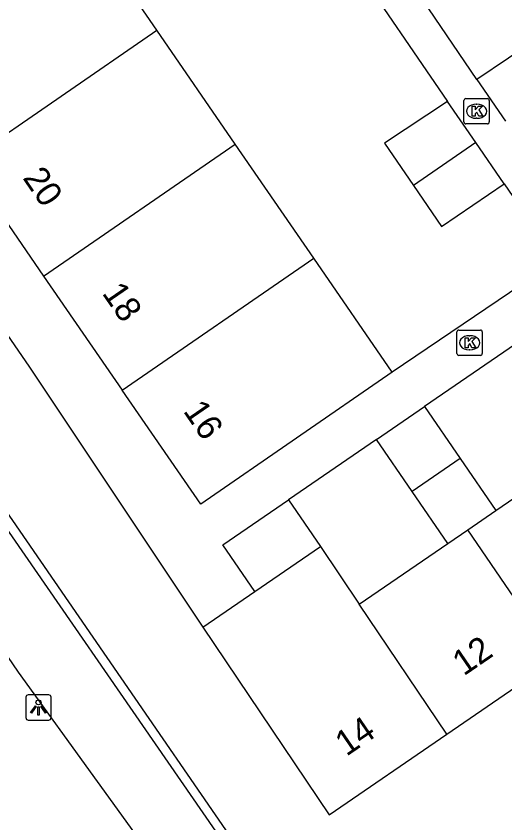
# Model space of a CAD drawing. Extents: x 159280 to 160375, y 384531 to 385872.
# Drawn here: x 159811.08 to 159830.42, y 385132.62 to 385164.53 of the extents above; entities that cross this region are included whole.
import ezdxf

# ---------------------------------------------------------------- set-up
doc = ezdxf.new("R2010")
doc.units = 0
for name, color, linetype in [('IMGEO_Kolk', 7, 'Continuous'), ('IMGEO_Lichtpunt', 7, 'Continuous'), ('IMGEO_Pand', 7, 'Continuous'), ('IMGEO_Pand_nummerreeks', 7, 'Continuous'), ('IMGEO_Rijbaan_lokaal_open', 7, 'Continuous'), ('IMGEO_Voetpad_open', 7, 'Continuous'), ('IMGEO_Waterloop', 7, 'Continuous')]:
    doc.layers.add(name, color=color, linetype=linetype)

msp = doc.modelspace()

# ---------------------------------------------------------------- linework, layer by layer
at = {"layer": 'IMGEO_Kolk'}
for p, q in [((159828.803, 385160.341), (159828.803, 385161.193)), ((159828.878, 385161.267), (159829.73, 385161.267)), ((159829.291, 385161.047), (159829.316, 385161.047)), ((159829.804, 385161.193), (159829.804, 385160.341)), ((159829.314, 385160.487), (159829.289, 385160.487)), ((159829.73, 385160.267), (159828.878, 385160.267)), ((159828.601, 385152.111), (159829.453, 385152.111)), ((159828.526, 385151.185), (159828.526, 385152.037)), ((159829.014, 385151.891), (159829.039, 385151.891)), ((159829.527, 385152.037), (159829.527, 385151.185)), ((159829.037, 385151.331), (159829.012, 385151.331)), ((159829.453, 385151.111), (159828.601, 385151.111))]:
    msp.add_line(p, q, dxfattribs=at)
for points in [[(159828.803, 385160.341), (159828.803, 385161.193)], [(159828.878, 385161.267), (159829.73, 385161.267)], [(159829.804, 385161.193), (159829.804, 385160.341)], [(159829.124, 385160.967), (159829.247, 385160.967), (159829.247, 385160.816), (159829.377, 385160.967), (159829.541, 385160.967), (159829.395, 385160.816), (159829.548, 385160.567), (159829.396, 385160.567), (159829.311, 385160.731), (159829.247, 385160.664), (159829.247, 385160.567), (159829.124, 385160.567), (159829.124, 385160.967)], [(159829.73, 385160.267), (159828.878, 385160.267)], [(159828.601, 385152.111), (159829.453, 385152.111)], [(159828.526, 385151.185), (159828.526, 385152.037)], [(159828.847, 385151.811), (159828.97, 385151.811), (159828.97, 385151.66), (159829.1, 385151.811), (159829.264, 385151.811), (159829.118, 385151.66), (159829.271, 385151.411), (159829.119, 385151.411), (159829.034, 385151.575), (159828.97, 385151.508), (159828.97, 385151.411), (159828.847, 385151.411), (159828.847, 385151.811)], [(159829.527, 385152.037), (159829.527, 385151.185)], [(159829.453, 385151.111), (159828.601, 385151.111)]]:
    msp.add_lwpolyline(points, dxfattribs=at)
for centre, start, end in [((159828.88, 385161.191), 91.552, 178.448), ((159828.88, 385161.191), 91.552, 178.448), ((159829.728, 385161.191), 1.552, 88.448), ((159829.728, 385161.191), 1.552, 88.448), ((159828.88, 385160.343), 181.552, 268.448), ((159828.88, 385160.343), 181.552, 268.448), ((159829.728, 385160.343), 271.552, 358.448), ((159829.728, 385160.343), 271.552, 358.448), ((159828.603, 385152.035), 91.552, 178.448), ((159828.603, 385152.035), 91.552, 178.448), ((159829.451, 385152.035), 1.552, 88.448), ((159829.451, 385152.035), 1.552, 88.448), ((159828.603, 385151.187), 181.552, 268.448), ((159828.603, 385151.187), 181.552, 268.448), ((159829.451, 385151.187), 271.552, 358.448), ((159829.451, 385151.187), 271.552, 358.448)]:
    msp.add_arc(centre, 0.0765, start, end, dxfattribs=at)
for centre, major_axis, ratio, start_param, end_param in [((159829.29, 385160.767), (-0.387, 0.002), 0.722429, 4.712389, 7.853982), ((159829.315, 385160.767), (-0.39, 0.002), 0.717154, 1.570796, 4.712389), ((159829.013, 385151.611), (-0.387, 0.002), 0.722429, 4.712389, 7.853982), ((159829.038, 385151.611), (-0.39, 0.002), 0.717154, 1.570796, 4.712389)]:
    msp.add_ellipse(centre, major_axis=major_axis, ratio=ratio, start_param=start_param, end_param=end_param, dxfattribs=at)
at = {"layer": 'IMGEO_Lichtpunt'}
for p, q in [((159811.471, 385137.593), (159811.471, 385136.786)), ((159811.471, 385137.593), (159811.471, 385136.786)), ((159812.373, 385137.688), (159811.565, 385137.688)), ((159812.373, 385137.688), (159811.565, 385137.688)), ((159812.467, 385136.786), (159812.467, 385137.593)), ((159812.467, 385136.786), (159812.467, 385137.593)), ((159811.565, 385136.692), (159812.373, 385136.692)), ((159811.565, 385136.692), (159812.373, 385136.692))]:
    msp.add_line(p, q, dxfattribs=at)
for points in [[(159811.845, 385137.257), (159811.884, 385137.229), (159811.696, 385136.967), (159811.658, 385136.994), (159811.845, 385137.257)], [(159811.947, 385137.209), (159811.994, 385137.209), (159811.994, 385136.887), (159811.947, 385136.887), (159811.947, 385137.209)], [(159812.057, 385137.229), (159812.095, 385137.256), (159812.282, 385136.994), (159812.243, 385136.966), (159812.057, 385137.229)]]:
    msp.add_lwpolyline(points, dxfattribs=at)
msp.add_circle((159811.97, 385137.391), 0.0994, dxfattribs=at)
for centre, start, end in [((159811.565, 385137.593), 90, 180), ((159811.565, 385137.593), 90, 180), ((159812.373, 385137.593), 0, 90), ((159812.373, 385137.593), 0, 90), ((159811.565, 385136.786), 180, 270), ((159811.565, 385136.786), 180, 270), ((159812.373, 385136.786), 270, 0), ((159812.373, 385136.786), 270, 360)]:
    msp.add_arc(centre, 0.0946, start, end, dxfattribs=at)
at = {"layer": 'IMGEO_Pand'}
for points in [[(159816.651, 385163.975), (159813.547, 385168.485)], [(159809.067, 385158.755), (159816.651, 385163.975)], [(159819.756, 385159.464), (159816.651, 385163.975)], [(159832.928, 385162.077), (159831.814, 385163.712), (159829.319, 385162.024)], [(159829.319, 385162.024), (159830.449, 385160.377)], [(159828.149, 385161.156), (159825.666, 385159.498), (159826.803, 385157.83)], [(159829.27, 385159.525), (159828.149, 385161.156)], [(159812.174, 385154.245), (159819.756, 385159.464)], [(159822.86, 385154.954), (159819.756, 385159.464)], [(159829.27, 385159.525), (159826.803, 385157.83)], [(159830.391, 385157.893), (159829.27, 385159.525)], [(159809.067, 385158.755), (159812.174, 385154.245)], [(159826.803, 385157.83), (159827.912, 385156.203), (159830.391, 385157.893)], [(159815.28, 385149.736), (159822.86, 385154.954)], [(159825.965, 385150.443), (159822.86, 385154.954)], [(159812.174, 385154.245), (159815.28, 385149.736)], [(159825.965, 385150.443), (159818.389, 385145.224), (159815.28, 385149.736)], [(159825.346, 385147.785), (159827.243, 385149.086)], [(159827.243, 385149.086), (159828.654, 385147.034)], [(159826.756, 385145.73), (159825.346, 385147.785)], [(159828.654, 385147.034), (159826.756, 385145.73)], [(159828.654, 385147.034), (159830.064, 385144.981)], [(159830.064, 385144.981), (159833.242, 385147.158)], [(159828.163, 385143.679), (159826.756, 385145.73)], [(159820.53, 385141.777), (159819.269, 385143.616), (159821.866, 385145.398)], [(159821.866, 385145.398), (159823.128, 385143.559)], [(159828.951, 385144.219), (159830.064, 385144.981)], [(159828.163, 385143.679), (159828.951, 385144.219)], [(159832.456, 385139.102), (159828.951, 385144.219)], [(159820.53, 385141.777), (159823.128, 385143.559)], [(159823.128, 385143.559), (159824.661, 385141.28)], [(159824.661, 385141.28), (159828.163, 385143.679)], [(159818.466, 385140.366), (159820.53, 385141.777)], [(159828.122, 385136.134), (159824.661, 385141.28)], [(159818.466, 385140.366), (159823.467, 385132.947), (159828.122, 385136.134)], [(159828.122, 385136.134), (159832.456, 385139.102)]]:
    msp.add_lwpolyline(points, dxfattribs=at)
at = {"layer": 'IMGEO_Rijbaan_lokaal_open'}
for points in [[(159794.582, 385175.381), (159811.589, 385150.681), (159818.466, 385140.366)], [(159799.726, 385160.834), (159823.247, 385126.726)]]:
    msp.add_lwpolyline(points, dxfattribs=at)
at = {"layer": 'IMGEO_Voetpad_open'}
for points in [[(159829.319, 385162.024), (159825.511, 385167.626)], [(159824.29, 385166.801), (159828.149, 385161.156)], [(159830.391, 385157.893), (159832.477, 385154.853), (159825.965, 385150.443)], [(159833.733, 385153.537), (159827.243, 385149.086)], [(159825.346, 385147.785), (159821.866, 385145.398)]]:
    msp.add_lwpolyline(points, dxfattribs=at)
at = {"layer": 'IMGEO_Waterloop'}
for points in [[(159818.986, 385132.303), (159809.037, 385146.662)], [(159806.226, 385145.817), (159811.17, 385138.584), (159817.413, 385129.943), (159817.285, 385129.007)]]:
    msp.add_lwpolyline(points, dxfattribs=at)

# ---------------------------------------------------------------- texts
at = {"layer": 'IMGEO_Pand_nummerreeks'}
for s, rotation, p in [('20', 304.5663, (159811.321, 385158.127)), ('18', 304.5663, (159814.46, 385153.571)), ('16', 304.5663, (159817.671, 385148.909)), ('12', 34.4004, (159828.794, 385138.413)), ('14', 34.4004, (159824.152, 385135.234))]:
    msp.add_text(s, height=1, rotation=rotation, dxfattribs=at).set_placement(p)

doc.saveas('drawing.dxf')
